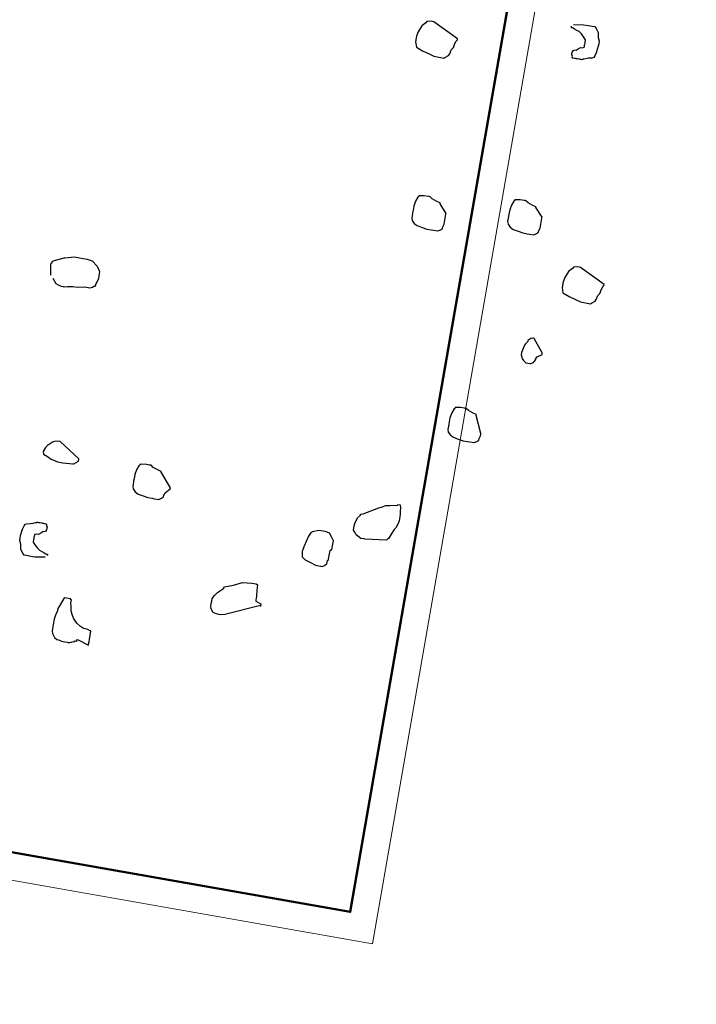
# Model space of a CAD drawing. Header units: metres. Extents: x 2514 to 227642, y 1683 to 852646.
# Tile 315 of 462: x 113988.21 to 113990.68, y 426265.12 to 426268.71. Entities that reach past the tile are written whole.
import ezdxf

# ---------------------------------------------------------------- set-up
doc = ezdxf.new("R2010")
doc.units = ezdxf.units.M
doc.layers.get('Defpoints').update_dxf_attribs({"color": 244, "lineweight": 35})
for name, color, linetype, lineweight in [('N-WE-GR-BOOM-S', 94, 'Continuous', 25), ('N-WE-VH-KANTOPSLUITING_ACHTERKANTBAND-G', 1, 'Continuous', 50), ('N-WE-VH-KANTOPSLUITING_OPSLUITBAND_100X200-G', 1, 'Continuous', 18), ('N-WE-VH-M', 7, 'Continuous', 18)]:
    doc.layers.add(name, color=color, linetype=linetype, lineweight=lineweight)
doc.styles.add('NLCS-ISO-M200-T18', font='NLCS-ISO.ttf', dxfattribs={"height": 0.36})
doc.dimstyles.new('NLCS-M200-T18-PIJL_L2_H1', dxfattribs={"dimscale": 0.2, "dimtxt": 2.5, "dimasz": 1.8, "dimexe": 2, "dimexo": 2, "dimgap": 0.7, "dimtad": 1, "dimzin": 0, "dimdsep": 46, "dimtxsty": 'NLCS-ISO-M200-T18', "dimcen": 0, "dimdle": 2, "dimclrd": 256, "dimclre": 256, "dimclrt": 1, "dimadec": 1, "dimazin": 0, "dimtfac": 1, "dimtdec": 3, "dimtofl": 0, "dimtmove": 0, "dimatfit": 3, "dimfxl": 2, "dimfxlon": 1, "dimtfillclr": 256, "dimtolj": 1, "dimtzin": 0, "dimlwd": -1, "dimlwe": -1, "dimarcsym": 0})

# ---------------------------------------------------------------- blocks, each defined once
blk = doc.blocks.new('SGR-BOOM_11')
at = {"flags": 128}
for points in [[(4.170164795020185, 0.4556706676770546), (4.244369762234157, 0.4681085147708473), (4.275460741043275, 0.4681085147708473), (4.306347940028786, 0.4681085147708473), (4.325008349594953, 0.4681085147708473), (4.337438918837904, 0.4556706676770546), (4.355895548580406, 0.4308022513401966), (4.3620962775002, 0.3939035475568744), (4.374541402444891, 0.369027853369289), (4.374541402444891, 0.3503747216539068), (4.374541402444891, 0.3317215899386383), (4.368326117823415, 0.2823923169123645), (4.3620962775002, 0.2575166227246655), (4.355895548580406, 0.2450787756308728), (4.343450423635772, 0.238863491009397), (4.318778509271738, 0.2326482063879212), (4.300118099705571, 0.2264256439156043), (4.287891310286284, 0.2206251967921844), (4.28169058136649, 0.2206251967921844), (4.275460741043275, 0.2144026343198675), (4.2692454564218, 0.2144026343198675), (4.263030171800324, 0.2144026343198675), (4.256800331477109, 0.2144026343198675), (4.250599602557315, 0.2144026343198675), (4.238372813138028, 0.2144026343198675), (4.232142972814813, 0.2144026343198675), (4.225913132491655, 0.2144026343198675), (4.219712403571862, 0.2144026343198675), (4.207281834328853, 0.2144026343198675), (4.201051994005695, 0.2206251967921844), (4.201051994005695, 0.2264256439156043), (4.19482215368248, 0.238863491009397), (4.19482215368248, 0.2450787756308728), (4.19482215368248, 0.2575166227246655), (4.201051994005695, 0.2699544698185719), (4.213482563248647, 0.2761697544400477), (4.219712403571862, 0.2761697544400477), (4.225913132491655, 0.2823923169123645), (4.238372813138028, 0.2948301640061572), (4.250599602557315, 0.301045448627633), (4.263030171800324, 0.301045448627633), (4.275460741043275, 0.3072607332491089), (4.275460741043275, 0.3134832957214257), (4.275460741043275, 0.3196985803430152), (4.275460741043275, 0.3317215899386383), (4.275460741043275, 0.3379368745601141), (4.275460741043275, 0.344159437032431), (4.275460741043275, 0.3628125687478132), (4.256800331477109, 0.3814657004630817), (4.238372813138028, 0.4001188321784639), (4.219712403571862, 0.4125566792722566), (4.201051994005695, 0.4187792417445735), (4.182595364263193, 0.4249945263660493), (4.170164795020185, 0.4308022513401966), (4.163949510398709, 0.4308022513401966), (4.157734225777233, 0.4308022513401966), (4.157734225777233, 0.4370175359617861), (4.157734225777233, 0.4432328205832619)], [(0.7304778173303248, -2.001346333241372), (0.7180326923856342, -1.932941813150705), (0.7180326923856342, -1.92672652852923), (0.7180326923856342, -1.914288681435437), (0.7242479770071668, -1.908073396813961), (0.7242479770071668, -1.9022656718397), (0.7304778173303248, -1.896050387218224), (0.8046827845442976, -1.858736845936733), (0.8108835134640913, -1.858736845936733), (0.8790915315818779, -1.840083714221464), (0.928624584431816, -1.840083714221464), (0.9719423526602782, -1.840083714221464), (1.009044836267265, -1.846306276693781), (1.052362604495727, -1.877397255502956), (1.077238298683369, -1.914288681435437), (1.077238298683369, -1.945379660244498), (1.077238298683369, -1.96403279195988), (1.064793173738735, -2.013369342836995), (1.064793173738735, -2.025799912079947), (1.058592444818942, -2.025799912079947), (1.046147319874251, -2.038237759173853), (1.027705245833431, -2.04446032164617), (0.9903844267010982, -2.04446032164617), (0.9348398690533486, -2.056890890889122), (0.9037488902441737, -2.056890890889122), (0.8666464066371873, -2.063113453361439), (0.841770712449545, -2.069328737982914), (0.8357737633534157, -2.069328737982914), (0.823328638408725, -2.069328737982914), (0.7984529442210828, -2.063113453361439), (0.7800108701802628, -2.056890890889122), (0.7518164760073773, -2.021243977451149)], [(1.046147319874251, -4.032208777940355), (0.9719423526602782, -4.044646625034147), (0.9408513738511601, -4.044646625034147), (0.9099641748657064, -4.044646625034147), (0.8913183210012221, -4.044646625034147), (0.8790915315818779, -4.032208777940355), (0.8604311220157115, -4.007747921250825), (0.8542158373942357, -3.970441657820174), (0.841770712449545, -3.945565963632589), (0.841770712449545, -3.926912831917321), (0.841770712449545, -3.908674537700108), (0.8480005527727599, -3.858923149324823), (0.8542158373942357, -3.834054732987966), (0.8604311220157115, -3.821616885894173), (0.8728616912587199, -3.815401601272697), (0.8975336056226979, -3.80959387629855), (0.9161794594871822, -3.803378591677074), (0.928624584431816, -3.797163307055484), (0.9348398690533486, -3.797163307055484), (0.9408513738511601, -3.790940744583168), (0.9470666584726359, -3.790940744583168), (0.9532964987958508, -3.790940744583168), (0.9595117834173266, -3.790940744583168), (0.9657270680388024, -3.790940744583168), (0.9781576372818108, -3.790940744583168), (0.9843874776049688, -3.790940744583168), (0.9903844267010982, -3.790940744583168), (0.996614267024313, -3.790940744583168), (1.009044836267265, -3.790940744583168), (1.015260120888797, -3.797163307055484), (1.015260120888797, -3.803378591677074), (1.021475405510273, -3.815401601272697), (1.021475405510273, -3.821616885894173), (1.021475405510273, -3.834054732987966), (1.015260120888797, -3.846492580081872), (1.002829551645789, -3.852707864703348), (0.996614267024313, -3.852707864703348), (0.9903844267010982, -3.858923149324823), (0.9781576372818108, -3.871360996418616), (0.9657270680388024, -3.877583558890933), (0.9532964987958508, -3.877583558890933), (0.9408513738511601, -3.883798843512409), (0.9408513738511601, -3.890014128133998), (0.9408513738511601, -3.896236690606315), (0.9408513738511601, -3.908674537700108), (0.9408513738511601, -3.914889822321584), (0.9408513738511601, -3.920697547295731), (0.9408513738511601, -3.939350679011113), (0.9595117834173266, -3.958003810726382), (0.9781576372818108, -3.976656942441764), (0.996614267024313, -3.989094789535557), (1.015260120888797, -3.995310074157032), (1.033920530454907, -4.001532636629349), (1.046147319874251, -4.007747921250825), (1.052362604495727, -4.007747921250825), (1.058592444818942, -4.007747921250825), (1.058592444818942, -4.013970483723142), (1.058592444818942, -4.019770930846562)], [(2.653751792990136, -4.108073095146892), (2.408546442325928, -4.217924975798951), (2.3776737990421, -4.224140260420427), (2.365228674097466, -4.224140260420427), (2.346582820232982, -4.224140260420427), (2.321910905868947, -4.217924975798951), (2.303250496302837, -4.193464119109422), (2.297049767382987, -4.174810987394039), (2.297049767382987, -4.156157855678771), (2.297049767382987, -4.137504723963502), (2.297049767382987, -4.118844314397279), (2.309480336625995, -4.094390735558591), (2.328140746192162, -4.069515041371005), (2.334341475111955, -4.063299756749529), (2.365228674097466, -4.032208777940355), (2.371458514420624, -4.019770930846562), (2.43342213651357, -3.995310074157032), (2.495196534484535, -3.964219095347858), (2.563389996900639, -3.958003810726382), (2.59427719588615, -3.958003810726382), (2.606707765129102, -3.964219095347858), (2.606707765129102, -4.001532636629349), (2.612923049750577, -4.044646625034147), (2.612923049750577, -4.075737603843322), (2.612923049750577, -4.081952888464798), (2.653751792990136, -4.0956352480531), (2.653751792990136, -4.101850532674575), (2.653751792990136, -4.108073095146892), (2.653751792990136, -4.114288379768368)], [(1.380681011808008, -4.595987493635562), (1.374465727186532, -4.595987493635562), (1.380681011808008, -4.58355692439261), (1.467331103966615, -4.608425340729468), (1.467331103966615, -4.602210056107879), (1.467331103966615, -4.58355692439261), (1.467331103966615, -4.564896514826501), (1.467331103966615, -4.552465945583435), (1.467331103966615, -4.521374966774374), (1.467331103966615, -4.50312939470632), (1.461115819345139, -4.50312939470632), (1.442455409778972, -4.496914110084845), (1.42399878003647, -4.496914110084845), (1.411568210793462, -4.496914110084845), (1.386910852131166, -4.484476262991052), (1.355819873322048, -4.46582313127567), (1.324932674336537, -4.434732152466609), (1.312502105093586, -4.410271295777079), (1.300056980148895, -4.385402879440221), (1.293841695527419, -4.35431190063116), (1.287830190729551, -4.329436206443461), (1.287830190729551, -4.316998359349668), (1.287830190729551, -4.304982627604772), (1.281614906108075, -4.304982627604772), (1.281614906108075, -4.298760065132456), (1.250523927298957, -4.298760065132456), (1.238078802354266, -4.298760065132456), (1.232067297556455, -4.304982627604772), (1.213421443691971, -4.35431190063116), (1.20097631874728, -4.385402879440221), (1.20097631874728, -4.410271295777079), (1.194761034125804, -4.428516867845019), (1.188545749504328, -4.46582313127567), (1.188545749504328, -4.478260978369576), (1.188545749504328, -4.521374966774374), (1.188545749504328, -4.552465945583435), (1.194761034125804, -4.571119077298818), (1.213421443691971, -4.595987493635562), (1.232067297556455, -4.608425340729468), (1.244294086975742, -4.608425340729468), (1.269169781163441, -4.614647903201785), (1.293841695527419, -4.614647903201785), (1.312502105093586, -4.614647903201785), (1.318702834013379, -4.614647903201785), (1.331147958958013, -4.614647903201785), (1.355819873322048, -4.602210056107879), (1.362035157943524, -4.602210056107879), (1.362035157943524, -4.595987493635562), (1.374465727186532, -4.595987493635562)]]:
    blk.add_lwpolyline(points, dxfattribs=at)
for points in [[(3.35434682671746, 0.2073576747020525), (3.162415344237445, 0.3002157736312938), (3.143754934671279, 0.3002157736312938), (3.112867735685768, 0.294000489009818), (3.106652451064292, 0.2815626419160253), (3.08177675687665, 0.2566869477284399), (3.06333468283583, 0.2073576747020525), (3.057119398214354, 0.1762666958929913), (3.057119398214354, 0.1327378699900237), (3.069549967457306, 0.09584644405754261), (3.119083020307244, 0.07719331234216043), (3.168616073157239, 0.06475546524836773), (3.205733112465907, 0.05231761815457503), (3.279938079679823, 0.05231761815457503), (3.286153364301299, 0.05853290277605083), (3.311029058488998, 0.07719331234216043), (3.317244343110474, 0.08962388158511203), (3.32345962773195, 0.1203000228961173), (3.335686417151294, 0.1389604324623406), (3.34190170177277, 0.1700514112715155), (3.348116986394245, 0.188704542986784), (3.35434682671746, 0.2011423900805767), (3.35434682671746, 0.2073576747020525)], [(4.185914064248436, -0.9670545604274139), (4.130165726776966, -0.9048726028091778), (4.130165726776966, -0.8990648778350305), (4.105304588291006, -0.892849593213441), (4.068187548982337, -0.8804117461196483), (4.04952713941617, -0.8679738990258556), (4.043530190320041, -0.8679738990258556), (4.037300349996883, -0.8679738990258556), (4.006209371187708, -0.8679738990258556), (3.975322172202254, -0.8741891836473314), (3.969121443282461, -0.8741891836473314), (3.969121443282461, -0.8804117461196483), (3.962891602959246, -0.8866270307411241), (3.950461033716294, -0.9173031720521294), (3.944449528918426, -0.9546167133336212), (3.944449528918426, -0.9857076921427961), (3.944449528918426, -1.004360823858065), (3.944449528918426, -1.028821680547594), (3.944449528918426, -1.041252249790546), (3.950461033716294, -1.059912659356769), (3.969121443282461, -1.078565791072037), (3.993982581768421, -1.09100363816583), (4.03109962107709, -1.097218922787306), (4.068187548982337, -1.103434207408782), (4.099074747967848, -1.103434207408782), (4.117735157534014, -1.103434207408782), (4.148622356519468, -1.103434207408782), (4.167268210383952, -1.09100363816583), (4.173483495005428, -1.084781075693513), (4.179713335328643, -1.078565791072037), (4.179713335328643, -1.066127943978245), (4.185914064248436, -1.047474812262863), (4.185914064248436, -0.9732698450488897), (4.185914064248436, -0.9670545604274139)], [(3.492393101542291, -1.059912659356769), (3.436630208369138, -0.9981455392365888), (3.436630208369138, -0.9919229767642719), (3.411754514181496, -0.9857076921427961), (3.374652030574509, -0.9732698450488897), (3.356006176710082, -0.960831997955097), (3.349776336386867, -0.960831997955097), (3.343561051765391, -0.960831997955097), (3.31268840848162, -0.960831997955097), (3.281801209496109, -0.9670545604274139), (3.275571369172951, -0.9670545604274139), (3.275571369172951, -0.9732698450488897), (3.269356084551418, -0.9794851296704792), (3.256925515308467, -1.010161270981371), (3.250710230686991, -1.047474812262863), (3.250710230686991, -1.078565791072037), (3.250710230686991, -1.097218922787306), (3.250710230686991, -1.121679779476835), (3.250710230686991, -1.134110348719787), (3.256925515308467, -1.15277075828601), (3.275571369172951, -1.171423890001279), (3.300243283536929, -1.183861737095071), (3.33754954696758, -1.190077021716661), (3.374652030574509, -1.196292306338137), (3.40553922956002, -1.196292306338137), (3.424185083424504, -1.196292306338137), (3.455072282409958, -1.196292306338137), (3.473732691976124, -1.183861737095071), (3.4799479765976, -1.177639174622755), (3.486163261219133, -1.171423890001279), (3.486163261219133, -1.158986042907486), (3.492393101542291, -1.140332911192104), (3.492393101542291, -1.066127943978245), (3.492393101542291, -1.059912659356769)], [(4.71632383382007, -1.371237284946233), (4.524392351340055, -1.27837190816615), (4.505731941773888, -1.27837190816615), (4.474859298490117, -1.284594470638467), (4.468644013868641, -1.297032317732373), (4.443768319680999, -1.321900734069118), (4.425326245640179, -1.371237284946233), (4.419096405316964, -1.402328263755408), (4.419096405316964, -1.445849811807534), (4.431323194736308, -1.482748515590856), (4.481074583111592, -1.501401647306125), (4.530622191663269, -1.513839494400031), (4.567710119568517, -1.526277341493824), (4.64191508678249, -1.526277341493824), (4.648144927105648, -1.520054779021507), (4.673006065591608, -1.501401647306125), (4.679235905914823, -1.488963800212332), (4.685232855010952, -1.458287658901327), (4.697677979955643, -1.439634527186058), (4.703893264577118, -1.408543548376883), (4.710123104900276, -1.389890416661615), (4.71632383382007, -1.377452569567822), (4.71632383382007, -1.371237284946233)], [(4.358777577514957, -1.939994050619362), (4.282913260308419, -1.845476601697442), (4.276712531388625, -1.845476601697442), (4.270482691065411, -1.845476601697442), (4.258052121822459, -1.851691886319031), (4.251822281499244, -1.857914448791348), (4.239391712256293, -1.86993018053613), (4.239391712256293, -1.876152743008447), (4.227164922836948, -1.894805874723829), (4.220949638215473, -1.907243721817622), (4.214734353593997, -1.932112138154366), (4.208504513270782, -1.963203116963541), (4.208504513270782, -1.981448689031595), (4.220949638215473, -2.006317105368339), (4.233190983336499, -2.018754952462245), (4.251822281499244, -2.031192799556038), (4.282913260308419, -2.031192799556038), (4.288939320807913, -2.031192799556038), (4.307599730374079, -2.018754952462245), (4.307599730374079, -2.012539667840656), (4.313800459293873, -2.006317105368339), (4.320030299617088, -1.993886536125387), (4.320030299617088, -1.987663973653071), (4.326245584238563, -1.975226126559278), (4.358777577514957, -1.952431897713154), (4.358777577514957, -1.946209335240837), (4.358777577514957, -1.939994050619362)], [(4.018639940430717, -2.595801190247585), (3.962891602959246, -2.471852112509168), (3.962891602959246, -2.465636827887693), (3.93823424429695, -2.459421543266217), (3.900913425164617, -2.44698369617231), (3.882471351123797, -2.434545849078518), (3.876256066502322, -2.434545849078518), (3.870040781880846, -2.434545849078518), (3.839153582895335, -2.434545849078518), (3.808062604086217, -2.440761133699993), (3.801847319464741, -2.440761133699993), (3.801847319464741, -2.44698369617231), (3.795835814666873, -2.4531989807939), (3.783390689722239, -2.484289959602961), (3.777175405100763, -2.521188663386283), (3.777175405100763, -2.552279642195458), (3.777175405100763, -2.570932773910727), (3.777175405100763, -2.595801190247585), (3.777175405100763, -2.608239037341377), (3.783390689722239, -2.62647733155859), (3.801847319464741, -2.645137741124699), (3.826708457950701, -2.657568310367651), (3.86382549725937, -2.663790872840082), (3.900913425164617, -2.670006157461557), (3.932004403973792, -2.670006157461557), (3.950461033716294, -2.670006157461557), (3.981552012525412, -2.670006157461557), (4.000008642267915, -2.657568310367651), (4.006209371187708, -2.651353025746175), (4.012439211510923, -2.645137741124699), (4.012439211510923, -2.632699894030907), (4.018639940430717, -2.614046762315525), (4.018639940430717, -2.602023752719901), (4.018639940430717, -2.595801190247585)], [(1.16387383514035, -3.28312142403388), (1.009044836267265, -3.184048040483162), (0.9903844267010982, -3.184048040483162), (0.9657270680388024, -3.190263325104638), (0.9532964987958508, -3.196478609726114), (0.9224092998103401, -3.22716202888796), (0.9099641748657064, -3.245815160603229), (0.8975336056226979, -3.276906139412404), (0.9037488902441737, -3.295559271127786), (0.9348398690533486, -3.307997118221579), (0.9657270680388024, -3.320012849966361), (1.015260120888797, -3.332450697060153), (1.052362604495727, -3.332450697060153), (1.077238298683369, -3.332450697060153), (1.126771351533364, -3.326235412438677), (1.133001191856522, -3.326235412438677), (1.16387383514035, -3.301774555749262), (1.16387383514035, -3.295559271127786), (1.16387383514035, -3.289343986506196), (1.16387383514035, -3.28312142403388)], [(3.474969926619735, -3.479201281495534), (3.318889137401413, -3.499928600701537), (3.31268840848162, -3.499928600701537), (3.288016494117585, -3.499928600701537), (3.250710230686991, -3.481275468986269), (3.238483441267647, -3.462622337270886), (3.226038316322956, -3.450184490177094), (3.226038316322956, -3.419093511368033), (3.226038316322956, -3.40085521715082), (3.238483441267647, -3.357326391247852), (3.256925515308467, -3.332450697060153), (3.256925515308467, -3.326235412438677), (3.275571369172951, -3.320012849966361), (3.380867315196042, -3.258253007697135), (3.40553922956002, -3.245815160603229), (3.424185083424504, -3.233377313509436), (3.455072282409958, -3.22716202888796), (3.510835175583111, -3.214724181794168), (3.510835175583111, -3.208916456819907), (3.529481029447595, -3.208916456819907), (3.535710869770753, -3.233377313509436), (3.535710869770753, -3.252030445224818), (3.541926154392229, -3.276906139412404), (3.541926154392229, -3.295559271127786), (3.541926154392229, -3.326235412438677), (3.535710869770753, -3.351103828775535), (3.529481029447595, -3.369764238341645), (3.529481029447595, -3.375979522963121), (3.517050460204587, -3.394632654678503), (3.487415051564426, -3.466763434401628), (3.481185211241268, -3.472985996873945), (3.474969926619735, -3.479201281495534)], [(1.857831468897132, -3.377638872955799), (1.770773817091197, -3.276906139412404), (1.770773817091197, -3.270683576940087), (1.745898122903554, -3.264468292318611), (1.708795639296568, -3.252030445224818), (1.690149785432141, -3.239592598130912), (1.684138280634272, -3.239592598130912), (1.677908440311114, -3.239592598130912), (1.646817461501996, -3.239592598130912), (1.615944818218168, -3.245815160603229), (1.609729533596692, -3.245815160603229), (1.609729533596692, -3.252030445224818), (1.603499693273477, -3.258253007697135), (1.591069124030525, -3.289343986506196), (1.585057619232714, -3.326235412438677), (1.585057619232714, -3.357326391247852), (1.585057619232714, -3.375979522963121), (1.585057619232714, -3.40085521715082), (1.585057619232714, -3.412878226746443), (1.591069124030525, -3.431531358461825), (1.609729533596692, -3.450184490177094), (1.634590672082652, -3.462622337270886), (1.671693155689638, -3.468837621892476), (1.708795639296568, -3.475060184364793), (1.739682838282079, -3.475060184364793), (1.758343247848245, -3.475060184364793), (1.789434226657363, -3.475060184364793), (1.807876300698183, -3.462622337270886), (1.814091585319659, -3.45639977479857), (1.820321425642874, -3.450184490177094), (1.820321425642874, -3.437746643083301), (1.826522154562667, -3.419093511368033), (1.857831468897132, -3.383854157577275), (1.857831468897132, -3.377638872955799)], [(3.095255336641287, -3.619321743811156), (3.095255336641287, -3.588230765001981), (3.095255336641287, -3.550917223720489), (3.076594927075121, -3.526463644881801), (3.058152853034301, -3.501587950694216), (3.027061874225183, -3.49537266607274), (2.977514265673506, -3.49537266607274), (2.934196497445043, -3.514025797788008), (2.921765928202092, -3.526463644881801), (2.909524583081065, -3.550917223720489), (2.890878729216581, -3.631752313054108), (2.884663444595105, -3.66865101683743), (2.884663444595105, -3.674866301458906), (2.890878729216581, -3.70595728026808), (2.915550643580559, -3.72461768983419), (2.959072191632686, -3.737048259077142), (2.996174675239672, -3.749486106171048), (3.033277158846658, -3.749486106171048), (3.039492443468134, -3.749486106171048), (3.04570772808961, -3.749486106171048), (3.058152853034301, -3.743270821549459), (3.070379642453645, -3.730832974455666), (3.076594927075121, -3.72461768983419), (3.076594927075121, -3.718395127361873), (3.076594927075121, -3.712179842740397), (3.076594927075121, -3.699741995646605), (3.082810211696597, -3.693526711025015), (3.082810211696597, -3.687304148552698), (3.082810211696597, -3.625537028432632), (3.089025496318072, -3.619321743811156), (3.095255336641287, -3.619321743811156)]]:
    blk.add_lwpolyline(points, close=True, dxfattribs=at)
blk = doc.blocks.new('*D771')
at = {"layer": 'Defpoints', "color": 0, "ltscale": 0.2, "transparency": 16777216}
for p in [(113985.7700433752, 426271.7786208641), (113989.3878012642, 426260.3369501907)]:
    blk.add_point(p, dxfattribs=at)
at = {"layer": 'N-WE-VH-M', "ltscale": 0.2, "transparency": 16777216}
blk.add_line((113985.0127260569, 426274.1737439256), (113985.6615106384, 426272.1218709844), dxfattribs=at)
blk.add_solid([(113985.7187189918, 426272.1399597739), (113985.604302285, 426272.103782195), (113985.7700433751, 426271.7786208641)], dxfattribs=at)
at = {"layer": 'N-WE-VH-M', "color": 1, "ltscale": 0.2, "transparency": 16777216, "insert": (113985.5879631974, 426273.4159060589), "char_height": 0.36, "attachment_point": 5, "rotation": 287.54650648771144, "style": 'NLCS-ISO-M200-T18'}
blk.add_mtext('\\A1;R=12.00', dxfattribs=at)

msp = doc.modelspace()

# ---------------------------------------------------------------- linework, layer by layer
at = {"layer": 'N-WE-VH-KANTOPSLUITING_ACHTERKANTBAND-G', "ltscale": 0.2, "flags": 128}
msp.add_lwpolyline([(113986.8406819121, 426271.8188373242), (113985.831871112, 426266.0896572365), (113989.4133816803, 426265.459014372), (113990.5755848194, 426272.1272712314)], dxfattribs=at)
at = {"layer": 'N-WE-VH-KANTOPSLUITING_OPSLUITBAND_100X200-G', "ltscale": 0.2}
msp.add_lwpolyline([(113986.7354537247, 426271.7978826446), (113985.7160447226, 426266.0085138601), (113989.4946966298, 426265.3431577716), (113990.6752677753, 426272.1168029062)], dxfattribs=at)

# ---------------------------------------------------------------- block references
at = {"layer": 'N-WE-GR-BOOM-S', "ltscale": 0.2, "xscale": 0.5, "yscale": 0.5, "rotation": 350.0500476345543}
msp.add_blockref('SGR-BOOM_11', (113988.1348081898, 426268.8275921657), dxfattribs=at)

# ---------------------------------------------------------------- dimensions: what is measured, and where the dimension line sits
at = {"layer": 'N-WE-VH-M', "ltscale": 0.2}
dim = msp.add_radius_dim(center=(113989.3878012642, 426260.3369501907), mpoint=(113985.7700433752, 426271.7786208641), dimstyle='NLCS-M200-T18-PIJL_L2_H1', override={"dimpost": 'R=<>'}, dxfattribs=at)
dim.commit()
dim.dimension.update_dxf_attribs({"geometry": '*D771', "text_midpoint": (113985.5879631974, 426273.4159060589)})

doc.saveas('drawing.dxf')
